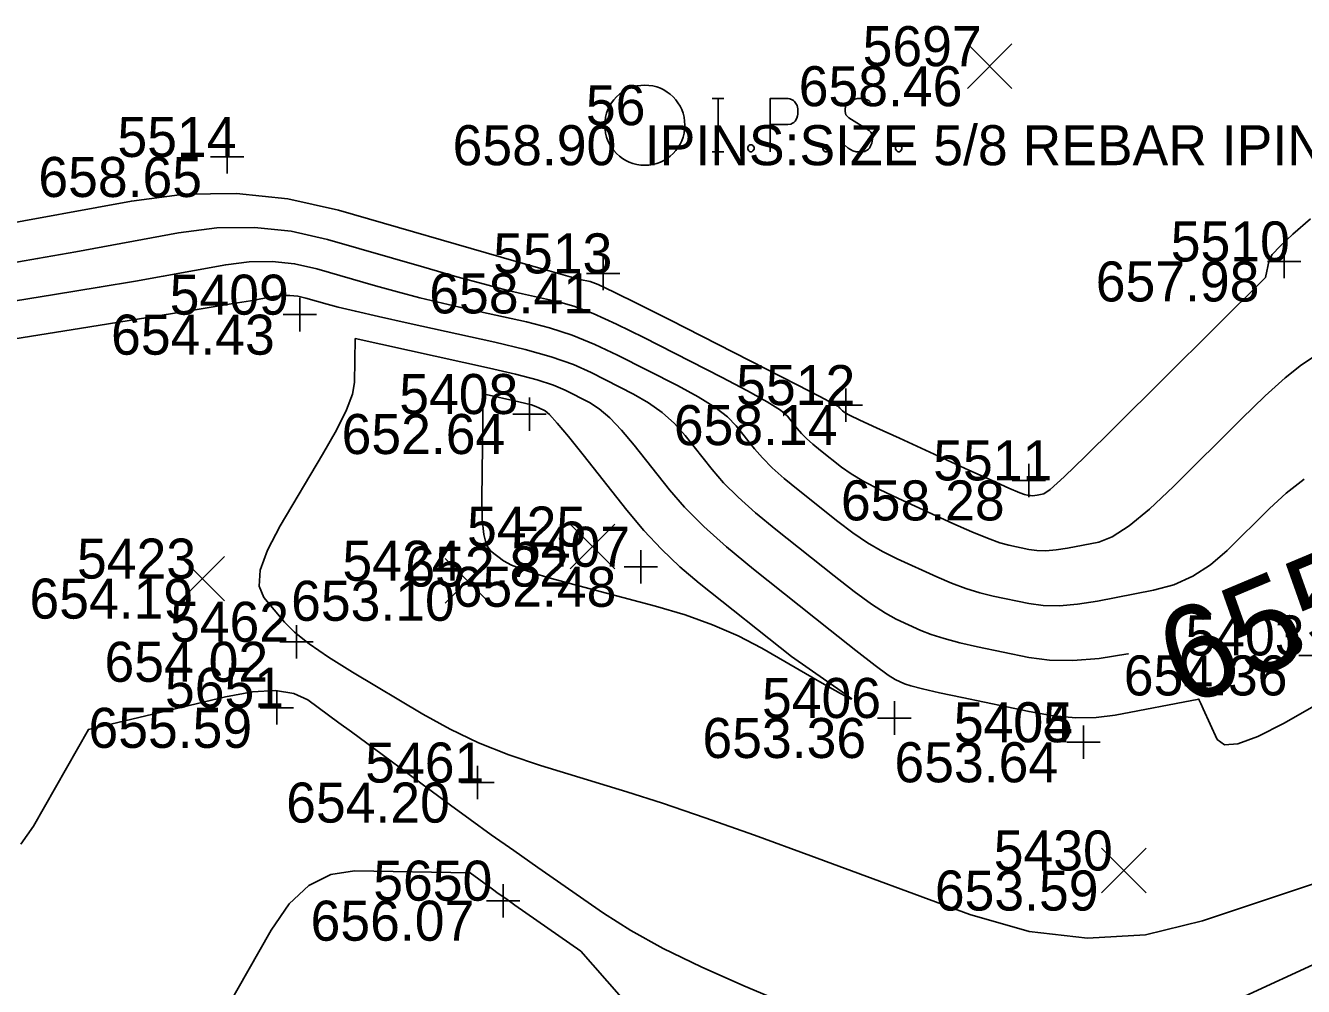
# Model space of a CAD drawing. Extents: x 2129350 to 2137777, y 657588 to 659885.
# Drawn here: x 2132684.68 to 2132723, y 657928.43 to 657957.24 of the extents above; entities that cross this region are included whole.
import ezdxf

# ---------------------------------------------------------------- set-up
doc = ezdxf.new("R2010")
doc.units = 0
for name, color, linetype in [('DT_X_Contour_Major', 7, 'Continuous'), ('DT_X_Contour_Minor', 7, 'Continuous'), ('SV_P_Mon_Cells_Set', 7, 'Continuous'), ('SV_X_Random_Point', 7, 'Continuous'), ('SV_X_Shot_Marker', 7, 'Continuous'), ('SV_X_Text_Comment', 7, 'Continuous'), ('SV_X_Text_Elevation', 7, 'Continuous'), ('SV_X_Text_Name', 7, 'Continuous')]:
    doc.layers.add(name, color=color, linetype=linetype)

msp = doc.modelspace()

# ---------------------------------------------------------------- linework, layer by layer
at = {"layer": 'DT_X_Contour_Major'}
for points in [[(2132717.751, 657938.4), (2132717.734, 657938.396), (2132716.871, 657938.259), (2132716.089, 657938.196), (2132715.389, 657938.206), (2132714.771, 657938.29), (2132713.232, 657938.612), (2132712.693, 657938.733), (2132712.229, 657938.856), (2132711.84, 657938.98), (2132711.526, 657939.105), (2132710.788, 657939.442), (2132710.465, 657939.617), (2132710.046, 657939.891), (2132709.533, 657940.265), (2132708.926, 657940.737), (2132707.179, 657942.127), (2132706.569, 657942.63), (2132706.047, 657943.099), (2132705.613, 657943.532), (2132705.267, 657943.93), (2132704.464, 657944.944), (2132704.141, 657945.307), (2132703.775, 657945.635), (2132703.365, 657945.929), (2132702.912, 657946.188), (2132701.647, 657946.833), (2132701.11, 657947.071), (2132700.448, 657947.302), (2132699.661, 657947.527), (2132698.75, 657947.745), (2132696.153, 657948.317), (2132695.271, 657948.513), (2132694.573, 657948.673), (2132694.058, 657948.796), (2132693.728, 657948.883), (2132693.091, 657949.067), (2132692.851, 657949.121), (2132692.606, 657949.146), (2132692.357, 657949.143), (2132692.104, 657949.111), (2132691.424, 657948.986), (2132690.913, 657948.899), (2132689.89, 657948.732), (2132688.354, 657948.484), (2132686.305, 657948.156), (2132680.16, 657947.175)], [(2132684.546, 657932.699), (2132684.921, 657933.239), (2132686.567, 657936.135), (2132690.678, 657937.111), (2132691.493, 657937.262), (2132692.175, 657937.297), (2132692.725, 657937.215), (2132693.143, 657937.018), (2132694.08, 657936.337), (2132694.459, 657936.061), (2132695.377, 657935.386), (2132695.917, 657934.986), (2132697.429, 657933.866), (2132698.017, 657933.435), (2132698.649, 657932.979), (2132699.324, 657932.5), (2132700.042, 657931.997), (2132702.016, 657930.624), (2132702.834, 657930.102), (2132703.807, 657929.565), (2132704.937, 657929.014), (2132706.222, 657928.447), (2132709.856, 657926.918)], [(2132721.247, 657928.136), (2132725.58, 657930.141)]]:
    msp.add_lwpolyline(points, dxfattribs=at)
at = {"layer": 'DT_X_Contour_Minor'}
for points in [[(2132683.58, 657951.192), (2132687.856, 657951.976), (2132689.447, 657952.18), (2132691.012, 657952.201), (2132692.552, 657952.041), (2132694.066, 657951.699), (2132699.399, 657950.163), (2132700.381, 657949.883), (2132701.016, 657949.705), (2132701.306, 657949.628), (2132701.616, 657949.56), (2132701.853, 657949.469), (2132702.329, 657949.247), (2132703.046, 657948.894), (2132704.004, 657948.411), (2132706.877, 657946.948), (2132707.821, 657946.465), (2132708.5, 657946.116), (2132708.913, 657945.899), (2132709.059, 657945.815), (2132709.096, 657945.769), (2132709.112, 657945.751), (2132709.132, 657945.731), (2132709.156, 657945.709), (2132709.184, 657945.686), (2132709.264, 657945.622), (2132709.388, 657945.557), (2132709.7, 657945.408), (2132710.2, 657945.177), (2132710.888, 657944.862), (2132712.972, 657943.911), (2132713.663, 657943.597), (2132714.17, 657943.371), (2132714.494, 657943.23), (2132714.634, 657943.177), (2132714.765, 657943.15), (2132714.817, 657943.143), (2132714.876, 657943.142), (2132714.943, 657943.147), (2132715.016, 657943.159), (2132715.221, 657943.198), (2132715.409, 657943.332), (2132715.822, 657943.704), (2132716.459, 657944.315), (2132717.32, 657945.164), (2132721.862, 657949.683), (2132721.972, 657950.207), (2132722.067, 657950.369), (2132722.306, 657950.627), (2132722.687, 657950.983), (2132723.212, 657951.437)], [(2132683.893, 657950.048), (2132685.043, 657950.249), (2132686.195, 657950.457), (2132689.272, 657951.021), (2132690.417, 657951.167), (2132691.544, 657951.183), (2132692.652, 657951.068), (2132693.741, 657950.821), (2132696.623, 657949.991), (2132697.619, 657949.707), (2132698.445, 657949.479), (2132699.101, 657949.307), (2132699.588, 657949.191), (2132700.661, 657948.955), (2132701.122, 657948.822), (2132701.702, 657948.599), (2132702.401, 657948.287), (2132703.218, 657947.885), (2132705.555, 657946.694), (2132706.336, 657946.286), (2132706.925, 657945.956), (2132707.322, 657945.702), (2132707.528, 657945.525), (2132707.82, 657945.156), (2132707.946, 657945.011), (2132708.103, 657944.853), (2132708.293, 657944.683), (2132708.516, 657944.5), (2132709.151, 657943.994), (2132709.436, 657943.793), (2132709.815, 657943.569), (2132710.288, 657943.323), (2132710.854, 657943.055), (2132712.49, 657942.309), (2132713.055, 657942.058), (2132713.523, 657941.866), (2132713.893, 657941.731), (2132714.167, 657941.655), (2132714.767, 657941.53), (2132715.008, 657941.497), (2132715.281, 657941.493), (2132715.585, 657941.518), (2132715.922, 657941.571), (2132716.863, 657941.752), (2132717.267, 657941.907), (2132717.775, 657942.235), (2132718.386, 657942.737), (2132719.101, 657943.413), (2132721.144, 657945.446), (2132721.855, 657946.134), (2132722.454, 657946.675), (2132722.942, 657947.068), (2132723.32, 657947.313)], [(2132683.955, 657948.913), (2132685.551, 657949.17), (2132686.892, 657949.39), (2132687.978, 657949.574), (2132688.81, 657949.721), (2132690.688, 657950.066), (2132691.387, 657950.155), (2132692.075, 657950.165), (2132692.751, 657950.094), (2132693.416, 657949.944), (2132695.175, 657949.437), (2132695.838, 657949.252), (2132696.509, 657949.076), (2132697.186, 657948.91), (2132697.87, 657948.754), (2132699.705, 657948.35), (2132700.392, 657948.174), (2132701.075, 657947.951), (2132701.755, 657947.679), (2132702.432, 657947.359), (2132704.234, 657946.441), (2132704.851, 657946.108), (2132705.35, 657945.795), (2132705.732, 657945.504), (2132705.996, 657945.234), (2132706.544, 657944.543), (2132706.779, 657944.272), (2132707.075, 657943.976), (2132707.431, 657943.657), (2132707.848, 657943.313), (2132709.038, 657942.365), (2132709.485, 657942.029), (2132709.931, 657941.73), (2132710.376, 657941.47), (2132710.821, 657941.248), (2132712.008, 657940.707), (2132712.447, 657940.519), (2132712.876, 657940.361), (2132713.293, 657940.232), (2132713.7, 657940.133), (2132714.769, 657939.91), (2132715.198, 657939.851), (2132715.685, 657939.844), (2132716.228, 657939.889), (2132716.828, 657939.984), (2132718.505, 657940.307), (2132719.114, 657940.472), (2132719.686, 657940.725), (2132720.219, 657941.066), (2132720.714, 657941.495), (2132721.983, 657942.758), (2132722.481, 657943.216), (2132723.022, 657943.642)], [(2132724.779, 657937.672), (2132722.423, 657936.327), (2132721.635, 657935.918), (2132721.038, 657935.7), (2132720.632, 657935.672), (2132720.418, 657935.836), (2132719.997, 657936.753), (2132719.922, 657936.914), (2132719.878, 657937.011), (2132719.863, 657937.044), (2132719.863, 657937.044), (2132717.354, 657936.562), (2132716.79, 657936.491), (2132716.172, 657936.485), (2132715.5, 657936.545), (2132714.773, 657936.67), (2132712.765, 657937.09), (2132712.093, 657937.234), (2132711.582, 657937.351), (2132711.232, 657937.441), (2132711.043, 657937.504), (2132710.755, 657937.635), (2132710.553, 657937.764), (2132710.162, 657938.053), (2132709.582, 657938.5), (2132708.813, 657939.108), (2132706.511, 657940.94), (2132705.706, 657941.604), (2132705.018, 657942.222), (2132704.446, 657942.793), (2132703.991, 657943.317), (2132702.932, 657944.654), (2132702.551, 657945.11), (2132702.2, 657945.475), (2132701.88, 657945.75), (2132701.591, 657945.935), (2132700.861, 657946.307), (2132700.514, 657946.452), (2132700.02, 657946.611), (2132699.378, 657946.781), (2132698.59, 657946.965), (2132694.568, 657947.85), (2132694.551, 657946.535), (2132694.489, 657946.189), (2132694.308, 657945.713), (2132694.009, 657945.108), (2132693.592, 657944.374), (2132692.322, 657942.243), (2132691.934, 657941.509), (2132691.723, 657940.906), (2132691.689, 657940.433), (2132691.832, 657940.091), (2132692.448, 657939.353), (2132692.749, 657939.052), (2132693.19, 657938.702), (2132693.771, 657938.303), (2132694.491, 657937.855), (2132696.598, 657936.594), (2132697.411, 657936.143), (2132698.269, 657935.736), (2132699.172, 657935.373), (2132700.121, 657935.054), (2132702.71, 657934.262), (2132703.783, 657933.92), (2132705.06, 657933.486), (2132706.542, 657932.961), (2132708.228, 657932.346), (2132712.997, 657930.582), (2132714.775, 657930.075), (2132716.53, 657929.874), (2132718.263, 657929.98), (2132719.973, 657930.392), (2132727.904, 657933.035)], [(2132707.646, 657938.318), (2132704.884, 657940.517), (2132704.305, 657941.007), (2132703.75, 657941.535), (2132703.22, 657942.101), (2132702.715, 657942.704), (2132701.401, 657944.363), (2132700.96, 657944.912), (2132700.625, 657945.315), (2132700.395, 657945.571), (2132700.269, 657945.682), (2132700.075, 657945.78), (2132699.983, 657945.819), (2132699.852, 657945.861), (2132699.681, 657945.907), (2132699.472, 657945.955), (2132698.403, 657946.191), (2132698.364, 657943.046), (2132698.374, 657942.443), (2132698.422, 657941.98), (2132698.508, 657941.658), (2132698.631, 657941.478), (2132699.011, 657941.184), (2132699.25, 657941.057), (2132699.682, 657940.897), (2132700.308, 657940.704), (2132701.128, 657940.479), (2132703.572, 657939.833), (2132704.458, 657939.572), (2132705.285, 657939.274), (2132706.053, 657938.939), (2132706.761, 657938.566), (2132708.57, 657937.522), (2132709.121, 657937.209), (2132709.417, 657937.053), (2132709.458, 657937.054), (2132709.243, 657937.213), (2132707.646, 657938.318)], [(2132704.784, 657925.56), (2132701.331, 657929.491), (2132699.682, 657930.639), (2132699.354, 657930.867), (2132699.08, 657931.061), (2132698.857, 657931.22), (2132698.687, 657931.344), (2132698.018, 657931.84), (2132694.551, 657931.891), (2132693.837, 657931.788), (2132693.182, 657931.459), (2132692.585, 657930.902), (2132692.047, 657930.119), (2132690.688, 657927.728)]]:
    msp.add_lwpolyline(points, dxfattribs=at)
at = {"layer": 'SV_P_Mon_Cells_Set'}
for points in [[(2132705.271, 657955.051), (2132705.624, 657955.051)], [(2132705.271, 657955.051), (2132705.624, 657955.051)], [(2132705.447, 657953.451), (2132705.447, 657955.051)], [(2132705.447, 657953.451), (2132705.447, 657955.051)], [(2132707.013, 657953.451), (2132707.013, 657955.051), (2132707.542, 657955.051), (2132707.597, 657955.038), (2132707.674, 657955.013), (2132707.707, 657954.988), (2132707.74, 657954.962), (2132707.784, 657954.899), (2132707.817, 657954.836), (2132707.839, 657954.736), (2132707.839, 657954.584), (2132707.828, 657954.534), (2132707.806, 657954.458), (2132707.762, 657954.37), (2132707.718, 657954.333), (2132707.685, 657954.307), (2132707.63, 657954.282), (2132707.542, 657954.27), (2132707.013, 657954.27)], [(2132707.013, 657953.451), (2132707.013, 657955.051), (2132707.542, 657955.051), (2132707.597, 657955.038), (2132707.674, 657955.013), (2132707.707, 657954.988), (2132707.74, 657954.962), (2132707.784, 657954.899), (2132707.817, 657954.836), (2132707.839, 657954.736), (2132707.839, 657954.584), (2132707.828, 657954.534), (2132707.806, 657954.458), (2132707.762, 657954.37), (2132707.718, 657954.333), (2132707.685, 657954.307), (2132707.63, 657954.282), (2132707.542, 657954.27), (2132707.013, 657954.27)], [(2132710.022, 657954.937), (2132710, 657954.962), (2132709.967, 657954.988), (2132709.868, 657955.025), (2132709.746, 657955.051), (2132709.658, 657955.051), (2132709.625, 657955.051), (2132709.482, 657955.013), (2132709.361, 657954.937), (2132709.283, 657954.836), (2132709.261, 657954.736), (2132709.261, 657954.66), (2132709.283, 657954.559), (2132709.372, 657954.471), (2132709.978, 657954.093), (2132710.033, 657954.043), (2132710.055, 657953.992), (2132710.077, 657953.917), (2132710.077, 657953.841), (2132710.066, 657953.766), (2132710.055, 657953.715), (2132710.033, 657953.652), (2132710.011, 657953.602), (2132709.989, 657953.564), (2132709.956, 657953.526), (2132709.923, 657953.501), (2132709.879, 657953.476), (2132709.846, 657953.463), (2132709.746, 657953.451), (2132709.592, 657953.451), (2132709.493, 657953.476), (2132709.349, 657953.564), (2132709.261, 657953.64)], [(2132710.022, 657954.937), (2132710, 657954.962), (2132709.967, 657954.988), (2132709.868, 657955.025), (2132709.746, 657955.051), (2132709.658, 657955.051), (2132709.625, 657955.051), (2132709.482, 657955.013), (2132709.361, 657954.937), (2132709.283, 657954.836), (2132709.261, 657954.736), (2132709.261, 657954.66), (2132709.283, 657954.559), (2132709.372, 657954.471), (2132709.978, 657954.093), (2132710.033, 657954.043), (2132710.055, 657953.992), (2132710.077, 657953.917), (2132710.077, 657953.841), (2132710.066, 657953.766), (2132710.055, 657953.715), (2132710.033, 657953.652), (2132710.011, 657953.602), (2132709.989, 657953.564), (2132709.956, 657953.526), (2132709.923, 657953.501), (2132709.879, 657953.476), (2132709.846, 657953.463), (2132709.746, 657953.451), (2132709.592, 657953.451), (2132709.493, 657953.476), (2132709.349, 657953.564), (2132709.261, 657953.64)], [(2132706.406, 657953.665), (2132706.461, 657953.665), (2132706.495, 657953.64), (2132706.528, 657953.589), (2132706.528, 657953.526), (2132706.495, 657953.476), (2132706.461, 657953.451), (2132706.406, 657953.451), (2132706.373, 657953.476), (2132706.34, 657953.526), (2132706.34, 657953.589), (2132706.373, 657953.64), (2132706.406, 657953.665)], [(2132706.406, 657953.665), (2132706.461, 657953.665), (2132706.495, 657953.64), (2132706.528, 657953.589), (2132706.528, 657953.526), (2132706.495, 657953.476), (2132706.461, 657953.451), (2132706.406, 657953.451), (2132706.373, 657953.476), (2132706.34, 657953.526), (2132706.34, 657953.589), (2132706.373, 657953.64), (2132706.406, 657953.665)], [(2132708.655, 657953.665), (2132708.71, 657953.665), (2132708.743, 657953.64), (2132708.776, 657953.589), (2132708.776, 657953.526), (2132708.743, 657953.476), (2132708.71, 657953.451), (2132708.655, 657953.451), (2132708.622, 657953.476), (2132708.589, 657953.526), (2132708.589, 657953.589), (2132708.622, 657953.64), (2132708.655, 657953.665)], [(2132708.655, 657953.665), (2132708.71, 657953.665), (2132708.743, 657953.64), (2132708.776, 657953.589), (2132708.776, 657953.526), (2132708.743, 657953.476), (2132708.71, 657953.451), (2132708.655, 657953.451), (2132708.622, 657953.476), (2132708.589, 657953.526), (2132708.589, 657953.589), (2132708.622, 657953.64), (2132708.655, 657953.665)], [(2132710.838, 657953.665), (2132710.893, 657953.665), (2132710.926, 657953.64), (2132710.959, 657953.589), (2132710.959, 657953.526), (2132710.926, 657953.476), (2132710.893, 657953.451), (2132710.838, 657953.451), (2132710.804, 657953.476), (2132710.772, 657953.526), (2132710.772, 657953.589), (2132710.804, 657953.64), (2132710.838, 657953.665)], [(2132710.838, 657953.665), (2132710.893, 657953.665), (2132710.926, 657953.64), (2132710.959, 657953.589), (2132710.959, 657953.526), (2132710.926, 657953.476), (2132710.893, 657953.451), (2132710.838, 657953.451), (2132710.804, 657953.476), (2132710.772, 657953.526), (2132710.772, 657953.589), (2132710.804, 657953.64), (2132710.838, 657953.665)], [(2132705.271, 657953.451), (2132705.624, 657953.451)], [(2132705.271, 657953.451), (2132705.624, 657953.451)]]:
    msp.add_lwpolyline(points, dxfattribs=at)
msp.add_circle((2132703.252, 657954.249), 1.2, dxfattribs=at)
msp.add_circle((2132703.252, 657954.249), 1.2, dxfattribs=at)
at = {"layer": 'SV_X_Random_Point'}
for p, q in [((2132712.925, 657955.35), (2132714.259, 657956.686)), ((2132712.925, 657956.686), (2132714.259, 657955.35)), ((2132701.016, 657940.949), (2132702.35, 657942.284)), ((2132701.016, 657942.284), (2132702.35, 657940.949)), ((2132689.319, 657939.988), (2132690.653, 657941.323)), ((2132689.319, 657941.323), (2132690.653, 657939.988)), ((2132697.269, 657939.924), (2132698.603, 657941.258)), ((2132697.269, 657941.258), (2132698.603, 657939.924)), ((2132716.95, 657931.237), (2132718.284, 657932.573)), ((2132716.95, 657932.573), (2132718.284, 657931.237))]:
    msp.add_line(p, q, dxfattribs=at)
at = {"layer": 'SV_X_Shot_Marker'}
for p, q in [((2132690.726, 657953.796), (2132690.726, 657952.796)), ((2132690.226, 657953.296), (2132691.226, 657953.296)), ((2132690.726, 657953.296), (2132690.726, 657953.296)), ((2132722.424, 657950.664), (2132722.424, 657949.664)), ((2132702.005, 657950.306), (2132702.005, 657949.306)), ((2132721.924, 657950.164), (2132722.924, 657950.164)), ((2132722.424, 657950.164), (2132722.424, 657950.164)), ((2132701.505, 657949.806), (2132702.505, 657949.806)), ((2132702.005, 657949.806), (2132702.005, 657949.806)), ((2132692.907, 657949.069), (2132692.907, 657948.069)), ((2132692.407, 657948.569), (2132693.407, 657948.569)), ((2132692.907, 657948.569), (2132692.907, 657948.569)), ((2132709.28, 657946.357), (2132709.28, 657945.357)), ((2132699.791, 657946.09), (2132699.791, 657945.09)), ((2132708.78, 657945.857), (2132709.78, 657945.857)), ((2132709.28, 657945.857), (2132709.28, 657945.857)), ((2132699.291, 657945.59), (2132700.291, 657945.59)), ((2132699.791, 657945.59), (2132699.791, 657945.59)), ((2132714.764, 657944.1), (2132714.764, 657943.1)), ((2132714.264, 657943.6), (2132715.264, 657943.6)), ((2132714.764, 657943.6), (2132714.764, 657943.6)), ((2132703.131, 657941.511), (2132703.131, 657940.511)), ((2132702.631, 657941.011), (2132703.631, 657941.011)), ((2132703.131, 657941.011), (2132703.131, 657941.011)), ((2132692.804, 657939.262), (2132692.804, 657938.262)), ((2132692.304, 657938.762), (2132693.304, 657938.762)), ((2132692.804, 657938.762), (2132692.804, 657938.762)), ((2132722.858, 657938.353), (2132723.858, 657938.353)), ((2132692.219, 657937.282), (2132692.219, 657936.282)), ((2132691.719, 657936.782), (2132692.719, 657936.782)), ((2132692.219, 657936.782), (2132692.219, 657936.782)), ((2132710.734, 657936.977), (2132710.734, 657935.977)), ((2132710.234, 657936.477), (2132711.234, 657936.477)), ((2132710.734, 657936.477), (2132710.734, 657936.477)), ((2132716.406, 657936.25), (2132716.406, 657935.25)), ((2132716.406, 657936.249), (2132716.406, 657935.249)), ((2132715.906, 657935.75), (2132716.906, 657935.75)), ((2132715.906, 657935.749), (2132716.906, 657935.749)), ((2132716.406, 657935.75), (2132716.406, 657935.75)), ((2132716.406, 657935.749), (2132716.406, 657935.749)), ((2132698.233, 657935.041), (2132698.233, 657934.041)), ((2132697.733, 657934.541), (2132698.733, 657934.541)), ((2132698.233, 657934.541), (2132698.233, 657934.541)), ((2132699.003, 657931.5), (2132699.003, 657930.5)), ((2132698.503, 657931), (2132699.503, 657931)), ((2132699.003, 657931), (2132699.003, 657931))]:
    msp.add_line(p, q, dxfattribs=at)

# ---------------------------------------------------------------- texts
at = {"layer": 'DT_X_Contour_Major'}
msp.add_text('655', height=2.8, rotation=22.7696, dxfattribs=at).set_placement((2132719.429, 657936.781))
at = {"layer": 'SV_X_Text_Comment'}
msp.add_text('IPINS:SIZE 5/8 REBAR IPINS:NAME TRAV CAP IPINS:NUMBER IPINS:NOTE IPINS:PHOT', height=1.2, dxfattribs=at).set_placement((2132703.252, 657953.049))
at = {"layer": 'SV_X_Text_Elevation'}
for s, p in [('658.46', (2132707.867, 657954.818)), ('658.90', (2132697.489, 657953.049)), ('658.90', (2132697.489, 657953.049)), ('658.65', (2132685.067, 657952.096)), ('657.98', (2132716.774, 657948.964)), ('658.41', (2132696.789, 657948.606)), ('654.43', (2132687.248, 657947.369)), ('658.14', (2132704.122, 657944.657)), ('652.64', (2132694.16, 657944.39)), ('658.28', (2132709.133, 657942.4)), ('652.82', (2132696.071, 657940.417)), ('652.48', (2132697.49, 657939.811)), ('654.19', (2132684.8, 657939.456)), ('653.10', (2132692.646, 657939.391)), ('654.02', (2132687.05, 657937.562)), ('654.36', (2132717.614, 657937.153)), ('655.59', (2132686.569, 657935.582)), ('653.36', (2132704.98, 657935.277)), ('653.64', (2132710.737, 657934.55)), ('653.64', (2132710.737, 657934.549)), ('654.20', (2132692.498, 657933.341)), ('653.59', (2132711.948, 657930.705)), ('656.07', (2132693.23, 657929.8))]:
    msp.add_text(s, height=1.2, dxfattribs=at).set_placement(p)
at = {"layer": 'SV_X_Text_Name'}
for s, p in [('5697', (2132709.784, 657956.018)), ('56', (2132701.485, 657954.249)), ('56', (2132701.485, 657954.249)), ('5514', (2132687.439, 657953.296)), ('5510', (2132719.023, 657950.164)), ('5513', (2132698.708, 657949.806)), ('5409', (2132689.005, 657948.569)), ('5512', (2132705.993, 657945.857)), ('5408', (2132695.889, 657945.59)), ('5511', (2132711.901, 657943.6)), ('5425', (2132697.923, 657941.617)), ('5407', (2132699.238, 657941.011)), ('5423', (2132686.226, 657940.656)), ('5424', (2132694.185, 657940.591)), ('5462', (2132689.015, 657938.762)), ('5403', (2132719.465, 657938.353)), ('5651', (2132688.864, 657936.782)), ('5406', (2132706.766, 657936.477)), ('5405', (2132712.513, 657935.749)), ('5404', (2132712.523, 657935.75)), ('5461', (2132694.869, 657934.541)), ('5430', (2132713.715, 657931.905)), ('5650', (2132695.11, 657931))]:
    msp.add_text(s, height=1.2, dxfattribs=at).set_placement(p)

doc.saveas('drawing.dxf')
